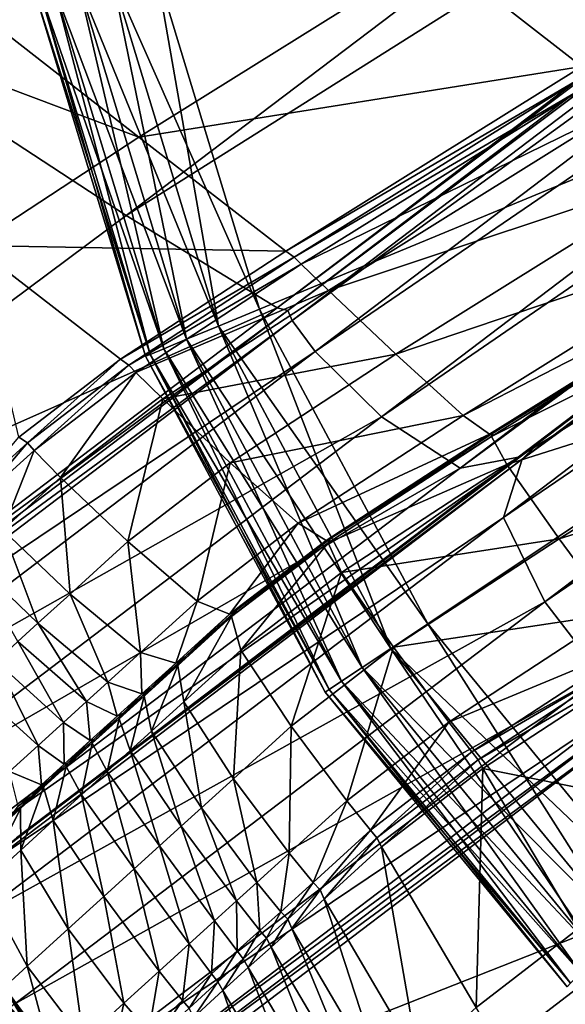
# Model space of a CAD drawing. Header units: millimetres. Extents: x 2387 to 13955, y -4964 to 364.
# Tile 634 of 1056: x 6973 to 6984, y -2903 to -2884. Entities that reach past the tile are written whole.
import ezdxf

# ---------------------------------------------------------------- set-up
doc = ezdxf.new("R2010")
doc.units = ezdxf.units.MM
doc.header["$MEASUREMENT"] = 0
doc.layers.add('Predefinito', color=7, linetype='Continuous', true_color=0x000000)

msp = doc.modelspace()

# ---------------------------------------------------------------- linework, layer by layer
at = {"layer": 'Predefinito'}
for points in [[(6967.512, -2882.874, 485.701), (6975.45, -2888.075, 485.693), (7002.687, -2867.437, 608.068)], [(7005.504, -2869.116, 608.036), (7002.687, -2867.437, 608.068), (6975.45, -2888.075, 485.693)], [(6975.45, -2888.075, 485.693), (6978.267, -2889.799, 485.668), (7005.504, -2869.116, 608.036)], [(7005.702, -2869.169, 608.015), (7005.504, -2869.116, 608.036), (6978.267, -2889.799, 485.668)], [(6978.267, -2889.799, 485.668), (6978.466, -2889.851, 485.651), (7005.702, -2869.169, 608.015)], [(7005.785, -2869.357, 608.036), (7005.702, -2869.169, 608.015), (6978.466, -2889.851, 485.651)], [(6978.466, -2889.851, 485.651), (6978.548, -2890.039, 485.668), (7005.785, -2869.357, 608.036)], [(7006.214, -2869.934, 608.068), (7005.785, -2869.357, 608.036), (6978.548, -2890.039, 485.668)], [(6978.548, -2890.039, 485.668), (6978.977, -2890.617, 485.693), (7006.214, -2869.934, 608.068)], [(7007.451, -2871.156, 608.078), (7006.214, -2869.934, 608.068), (6978.977, -2890.617, 485.693)], [(6978.977, -2890.617, 485.693), (6980.215, -2891.838, 485.701), (7007.451, -2871.156, 608.078)], [(7008.919, -2872.114, 608), (7007.451, -2871.156, 608.078), (6980.215, -2891.838, 485.701)], [(7010.52, -2871.517, 607.606), (7010.038, -2871.903, 607.764), (6982.804, -2892.584, 485.452)], [(6982.804, -2892.584, 485.452), (6983.287, -2892.197, 485.327), (7010.52, -2871.517, 607.606)], [(7010.078, -2871.948, 607.764), (7010.52, -2871.517, 607.606), (6983.287, -2892.197, 485.327)], [(7010.038, -2871.903, 607.764), (7008.919, -2872.114, 608), (6981.683, -2892.796, 485.639)], [(6981.683, -2892.796, 485.639), (6982.804, -2892.584, 485.452), (7010.038, -2871.903, 607.764)], [(6980.215, -2891.838, 485.701), (6981.683, -2892.796, 485.639), (7008.919, -2872.114, 608)], [(6983.287, -2892.197, 485.327), (6982.843, -2892.629, 485.452), (7010.078, -2871.948, 607.764)], [(7009.731, -2873.033, 608), (7010.078, -2871.948, 607.764), (6982.843, -2892.629, 485.452)], [(7010.501, -2874.608, 608.078), (7009.731, -2873.033, 608), (6982.495, -2893.715, 485.639)], [(6982.843, -2892.629, 485.452), (6982.495, -2893.715, 485.639), (7009.731, -2873.033, 608)], [(6982.495, -2893.715, 485.639), (6983.265, -2895.29, 485.701), (7010.501, -2874.608, 608.078)], [(7011.56, -2875.987, 608.068), (7010.501, -2874.608, 608.078), (6983.265, -2895.29, 485.701)], [(6983.265, -2895.29, 485.701), (6984.324, -2896.669, 485.693), (7011.56, -2875.987, 608.068)], [(6976.003, -2883.445, 12), (6977.938, -2889.823, 12), (7009.354, -2876.811, 12)], [(6977.938, -2889.823), (6976.003, -2883.445), (7009.354, -2876.811)], [(6977.938, -2889.823, 12), (6981.08, -2895.702, 12), (7009.354, -2876.811, 12)], [(6981.08, -2895.702), (6977.938, -2889.823), (7009.354, -2876.811)], [(6981.08, -2895.702, 12), (6985.309, -2900.855, 12), (7009.354, -2876.811, 12)], [(6985.309, -2900.855), (6981.08, -2895.702), (7009.354, -2876.811)], [(6993.166, -2879.539, 12.345), (6983.957, -2885.289, 12.345), (6981.218, -2883.154, 12.214)], [(6964.688, -2882.46, 12.259), (6967.783, -2880.432, 12.171), (6975.689, -2886.609, 12.214)], [(6981.218, -2883.154, 12.214), (6975.689, -2886.609, 12.214), (6967.783, -2880.432, 12.171)], [(6975.689, -2886.609, 12.214), (6972.597, -2888.634, 12.303), (6964.688, -2882.46, 12.259)], [(6965.556, -2895.454, 440.492), (6975.45, -2888.075, 485.693), (6967.512, -2882.874, 485.701)], [(6975.689, -2886.609, 12.214), (6981.218, -2883.154, 12.214), (6983.957, -2885.289, 12.345)], [(6975.19, -2883.606, 0.08), (6976.003, -2883.445), (6977.938, -2889.823)], [(6976.003, -2883.445, 12), (6975.19, -2883.606, 11.92), (6977.172, -2890.141, 11.92)], [(6977.172, -2890.141, 11.92), (6977.938, -2889.823, 12), (6976.003, -2883.445, 12)], [(6974.558, -2883.732, 0.32), (6975.19, -2883.606, 0.08), (6977.172, -2890.141, 0.08)], [(6975.19, -2883.606, 11.92), (6974.558, -2883.732, 11.68), (6976.576, -2890.388, 11.68)], [(6977.938, -2889.823), (6977.172, -2890.141, 0.08), (6975.19, -2883.606, 0.08)], [(6976.576, -2890.388, 11.68), (6977.172, -2890.141, 11.92), (6975.19, -2883.606, 11.92)], [(6973.744, -2883.894, 2), (6973.835, -2883.876, 1.28), (6975.896, -2890.67, 1.28)], [(6973.835, -2883.876, 10.72), (6973.744, -2883.894, 10), (6975.81, -2890.705, 10)], [(6973.744, -2883.894, 2), (6975.81, -2890.705, 2), (6975.81, -2890.705, 6)], [(6975.81, -2890.705, 6), (6973.744, -2883.894, 6), (6973.744, -2883.894, 2)], [(6973.744, -2883.894, 6), (6975.81, -2890.705, 6), (6975.81, -2890.705, 10)], [(6975.81, -2890.705, 10), (6973.744, -2883.894, 10), (6973.744, -2883.894, 6)], [(6975.896, -2890.67, 1.28), (6975.81, -2890.705, 2), (6973.744, -2883.894, 2)], [(6973.835, -2883.876, 1.28), (6974.106, -2883.822, 0.72), (6976.151, -2890.564, 0.72)], [(6974.106, -2883.822, 11.28), (6973.835, -2883.876, 10.72), (6975.896, -2890.67, 10.72)], [(6975.81, -2890.705, 10), (6975.896, -2890.67, 10.72), (6973.835, -2883.876, 10.72)], [(6976.151, -2890.564, 0.72), (6975.896, -2890.67, 1.28), (6973.835, -2883.876, 1.28)], [(6974.106, -2883.822, 0.72), (6974.558, -2883.732, 0.32), (6976.576, -2890.388, 0.32)], [(6974.558, -2883.732, 11.68), (6974.106, -2883.822, 11.28), (6976.151, -2890.564, 11.28)], [(6976.576, -2890.388, 0.32), (6976.151, -2890.564, 0.72), (6974.106, -2883.822, 0.72)], [(6975.896, -2890.67, 10.72), (6976.151, -2890.564, 11.28), (6974.106, -2883.822, 11.28)], [(6977.172, -2890.141, 0.08), (6976.576, -2890.388, 0.32), (6974.558, -2883.732, 0.32)], [(6976.151, -2890.564, 11.28), (6976.576, -2890.388, 11.68), (6974.558, -2883.732, 11.68)], [(6983.957, -2885.289, 12.345), (6978.432, -2888.739, 12.345), (6975.689, -2886.609, 12.214)], [(6978.432, -2888.739, 12.345), (6983.957, -2885.289, 12.345), (6984.109, -2885.406, 12.432)], [(6984.109, -2885.406, 12.432), (6978.585, -2888.854, 12.432), (6978.432, -2888.739, 12.345)], [(6978.585, -2888.854, 12.432), (6984.109, -2885.406, 12.432), (6984.246, -2885.537, 12.345)], [(6984.246, -2885.537, 12.345), (6978.72, -2888.986, 12.345), (6978.585, -2888.854, 12.432)], [(6978.72, -2888.986, 12.345), (6984.246, -2885.537, 12.345), (6984.752, -2886.026, 12.214)], [(6984.752, -2886.026, 12.214), (6979.226, -2889.477, 12.214), (6978.72, -2888.986, 12.345)], [(6979.226, -2889.477, 12.214), (6984.752, -2886.026, 12.214), (6986.014, -2887.217, 12.171)], [(6972.597, -2888.634, 12.303), (6975.689, -2886.609, 12.214), (6978.432, -2888.739, 12.345)], [(6986.014, -2887.217, 12.171), (6980.487, -2890.668, 12.171), (6979.226, -2889.477, 12.214)], [(6980.487, -2890.668, 12.171), (6986.014, -2887.217, 12.171), (6987.264, -2888.364, 12.487)], [(6978.267, -2889.799, 485.668), (6975.45, -2888.075, 485.693), (6965.556, -2895.454, 440.492)], [(6987.264, -2888.364, 12.487), (6981.743, -2891.81, 12.487), (6980.487, -2890.668, 12.171)], [(6981.743, -2891.81, 12.487), (6987.264, -2888.364, 12.487), (6987.739, -2888.723, 13.435)], [(6972.597, -2888.634, 12.303), (6975.344, -2890.759, 12.432), (6973.448, -2892.219, 12.695)], [(6978.432, -2888.739, 12.345), (6975.344, -2890.759, 12.432), (6972.597, -2888.634, 12.303)], [(6975.344, -2890.759, 12.432), (6978.432, -2888.739, 12.345), (6978.585, -2888.854, 12.432)], [(6978.585, -2888.854, 12.432), (6975.499, -2890.871, 12.518), (6975.344, -2890.759, 12.432)], [(6975.499, -2890.871, 12.518), (6978.585, -2888.854, 12.432), (6978.72, -2888.986, 12.345)], [(6987.739, -2888.723, 13.435), (6982.231, -2892.157, 13.435), (6981.743, -2891.81, 12.487)], [(6982.231, -2892.157, 13.435), (6987.739, -2888.723, 13.435), (6987.792, -2888.716, 14.068)], [(6987.792, -2888.716, 14.068), (6982.293, -2892.142, 14.068), (6982.231, -2892.157, 13.435)], [(6982.271, -2892.202, 13.435), (6987.779, -2888.768, 13.435), (6988.077, -2889.283, 12.487)], [(6987.779, -2888.768, 13.435), (6982.271, -2892.202, 13.435), (6982.293, -2892.142, 14.068)], [(6982.293, -2892.142, 14.068), (6987.792, -2888.716, 14.068), (6987.779, -2888.768, 13.435)], [(6978.72, -2888.986, 12.345), (6975.632, -2891.006, 12.432), (6975.499, -2890.871, 12.518)], [(6975.632, -2891.006, 12.432), (6978.72, -2888.986, 12.345), (6979.226, -2889.477, 12.214)], [(6988.077, -2889.283, 12.487), (6982.555, -2892.729, 12.487), (6982.271, -2892.202, 13.435)], [(6982.555, -2892.729, 12.487), (6988.077, -2889.283, 12.487), (6989.063, -2890.667, 12.171)], [(6979.226, -2889.477, 12.214), (6976.133, -2891.5, 12.303), (6975.632, -2891.006, 12.432)], [(6976.133, -2891.5, 12.303), (6979.226, -2889.477, 12.214), (6980.487, -2890.668, 12.171)], [(6965.556, -2895.454, 440.492), (6968.374, -2897.311, 440.487), (6978.267, -2889.799, 485.668)], [(6978.466, -2889.851, 485.651), (6978.267, -2889.799, 485.668), (6968.374, -2897.311, 440.487)], [(6968.374, -2897.311, 440.487), (6968.573, -2897.364, 440.484), (6978.466, -2889.851, 485.651)], [(6978.548, -2890.039, 485.668), (6978.466, -2889.851, 485.651), (6968.573, -2897.364, 440.484)], [(6977.172, -2890.141, 0.08), (6977.938, -2889.823), (6981.08, -2895.702)], [(6977.938, -2889.823, 12), (6977.172, -2890.141, 11.92), (6980.391, -2896.163, 11.92)], [(6980.391, -2896.163, 11.92), (6981.08, -2895.702, 12), (6977.938, -2889.823, 12)], [(6968.573, -2897.364, 440.484), (6968.655, -2897.552, 440.487), (6978.548, -2890.039, 485.668)], [(6978.977, -2890.617, 485.693), (6978.548, -2890.039, 485.668), (6968.655, -2897.552, 440.487)], [(6976.576, -2890.388, 0.32), (6977.172, -2890.141, 0.08), (6980.391, -2896.163, 0.08)], [(6977.172, -2890.141, 11.92), (6976.576, -2890.388, 11.68), (6979.855, -2896.521, 11.68)], [(6981.08, -2895.702), (6980.391, -2896.163, 0.08), (6977.172, -2890.141, 0.08)], [(6979.855, -2896.521, 11.68), (6980.391, -2896.163, 11.92), (6977.172, -2890.141, 11.92)], [(6976.151, -2890.564, 0.72), (6976.576, -2890.388, 0.32), (6979.855, -2896.521, 0.32)], [(6976.576, -2890.388, 11.68), (6976.151, -2890.564, 11.28), (6979.472, -2896.777, 11.28)], [(6980.391, -2896.163, 0.08), (6979.855, -2896.521, 0.32), (6976.576, -2890.388, 0.32)], [(6979.472, -2896.777, 11.28), (6979.855, -2896.521, 11.68), (6976.576, -2890.388, 11.68)], [(6968.655, -2897.552, 440.487), (6969.083, -2898.13, 440.492), (6978.977, -2890.617, 485.693)], [(6980.215, -2891.838, 485.701), (6978.977, -2890.617, 485.693), (6969.083, -2898.13, 440.492)], [(6975.81, -2890.705, 2), (6975.896, -2890.67, 1.28), (6979.242, -2896.931, 1.28)], [(6975.896, -2890.67, 10.72), (6975.81, -2890.705, 10), (6979.166, -2896.982, 10)], [(6975.81, -2890.705, 2), (6979.166, -2896.982, 2), (6979.166, -2896.982, 6)], [(6979.166, -2896.982, 6), (6975.81, -2890.705, 6), (6975.81, -2890.705, 2)], [(6975.81, -2890.705, 6), (6979.166, -2896.982, 6), (6979.166, -2896.982, 10)], [(6979.166, -2896.982, 10), (6975.81, -2890.705, 10), (6975.81, -2890.705, 6)], [(6979.242, -2896.931, 1.28), (6979.166, -2896.982, 2), (6975.81, -2890.705, 2)], [(6975.896, -2890.67, 1.28), (6976.151, -2890.564, 0.72), (6979.472, -2896.777, 0.72)], [(6976.151, -2890.564, 11.28), (6975.896, -2890.67, 10.72), (6979.242, -2896.931, 10.72)], [(6979.166, -2896.982, 10), (6979.242, -2896.931, 10.72), (6975.896, -2890.67, 10.72)], [(6979.472, -2896.777, 0.72), (6979.242, -2896.931, 1.28), (6975.896, -2890.67, 1.28)], [(6980.487, -2890.668, 12.171), (6977.394, -2892.693, 12.26), (6976.133, -2891.5, 12.303)], [(6979.855, -2896.521, 0.32), (6979.472, -2896.777, 0.72), (6976.151, -2890.564, 0.72)], [(6979.242, -2896.931, 10.72), (6979.472, -2896.777, 11.28), (6976.151, -2890.564, 11.28)], [(6977.394, -2892.693, 12.26), (6980.487, -2890.668, 12.171), (6981.743, -2891.81, 12.487)], [(6989.063, -2890.667, 12.171), (6983.537, -2894.117, 12.171), (6982.555, -2892.729, 12.487)], [(6983.537, -2894.117, 12.171), (6989.063, -2890.667, 12.171), (6990.092, -2892.066, 12.214)], [(6973.608, -2892.322, 12.778), (6973.448, -2892.219, 12.695), (6975.344, -2890.759, 12.432)], [(6975.344, -2890.759, 12.432), (6975.499, -2890.871, 12.518), (6973.608, -2892.322, 12.778)], [(6973.733, -2892.464, 12.695), (6973.608, -2892.322, 12.778), (6975.499, -2890.871, 12.518)], [(6975.499, -2890.871, 12.518), (6975.632, -2891.006, 12.432), (6973.733, -2892.464, 12.695)], [(6974.225, -2892.97, 12.569), (6973.733, -2892.464, 12.695), (6975.632, -2891.006, 12.432)], [(6975.632, -2891.006, 12.432), (6976.133, -2891.5, 12.303), (6974.225, -2892.97, 12.569)], [(6975.482, -2894.167, 12.527), (6974.225, -2892.97, 12.569), (6976.133, -2891.5, 12.303)], [(6976.133, -2891.5, 12.303), (6977.394, -2892.693, 12.26), (6975.482, -2894.167, 12.527)], [(6981.743, -2891.81, 12.487), (6978.66, -2893.826, 12.573), (6977.394, -2892.693, 12.26)], [(6978.66, -2893.826, 12.573), (6981.743, -2891.81, 12.487), (6982.231, -2892.157, 13.435)], [(6969.083, -2898.13, 440.492), (6970.32, -2899.352, 440.494), (6980.215, -2891.838, 485.701)], [(6981.683, -2892.796, 485.639), (6980.215, -2891.838, 485.701), (6970.32, -2899.352, 440.494)], [(6982.231, -2892.157, 13.435), (6979.181, -2894.144, 13.513), (6978.66, -2893.826, 12.573)], [(6979.181, -2894.144, 13.513), (6982.231, -2892.157, 13.435), (6982.293, -2892.142, 14.068)], [(6982.293, -2892.142, 14.068), (6979.265, -2894.11, 14.14), (6979.181, -2894.144, 13.513)], [(6979.265, -2894.11, 14.14), (6982.293, -2892.142, 14.068), (6982.271, -2892.202, 13.435)], [(6990.092, -2892.066, 12.214), (6984.565, -2895.516, 12.214), (6983.537, -2894.117, 12.171)], [(6973.448, -2892.219, 12.695), (6973.608, -2892.322, 12.778), (6972.543, -2893.286, 13.123)], [(6972.663, -2893.432, 13.041), (6972.543, -2893.286, 13.123), (6973.608, -2892.322, 12.778)], [(6973.608, -2892.322, 12.778), (6973.733, -2892.464, 12.695), (6972.663, -2893.432, 13.041)], [(6972.916, -2900.092, 440.439), (6973.402, -2899.702, 440.412), (6983.287, -2892.197, 485.327)], [(6983.287, -2892.197, 485.327), (6982.804, -2892.584, 485.452), (6972.916, -2900.092, 440.439)], [(6982.843, -2892.629, 485.452), (6983.287, -2892.197, 485.327), (6973.402, -2899.702, 440.412)], [(6979.221, -2894.189, 13.513), (6982.271, -2892.202, 13.435), (6982.555, -2892.729, 12.487)], [(6982.271, -2892.202, 13.435), (6979.221, -2894.189, 13.513), (6979.265, -2894.11, 14.14)], [(6973.147, -2893.946, 12.918), (6972.663, -2893.432, 13.041), (6973.733, -2892.464, 12.695)], [(6973.733, -2892.464, 12.695), (6974.225, -2892.97, 12.569), (6973.147, -2893.946, 12.918)], [(6971.79, -2900.308, 440.48), (6972.916, -2900.092, 440.439), (6982.804, -2892.584, 485.452)], [(6982.804, -2892.584, 485.452), (6981.683, -2892.796, 485.639), (6971.79, -2900.308, 440.48)], [(6982.495, -2893.715, 485.639), (6982.843, -2892.629, 485.452), (6972.955, -2900.137, 440.439)], [(6973.402, -2899.702, 440.412), (6972.955, -2900.137, 440.439), (6982.843, -2892.629, 485.452)], [(6976.775, -2895.278, 12.832), (6975.482, -2894.167, 12.527), (6977.394, -2892.693, 12.26)], [(6977.394, -2892.693, 12.26), (6978.66, -2893.826, 12.573), (6976.775, -2895.278, 12.832)], [(6982.555, -2892.729, 12.487), (6979.473, -2894.745, 12.573), (6979.221, -2894.189, 13.513)], [(6979.473, -2894.745, 12.573), (6982.555, -2892.729, 12.487), (6983.537, -2894.117, 12.171)], [(6970.32, -2899.352, 440.494), (6971.79, -2900.308, 440.48), (6981.683, -2892.796, 485.639)], [(6974.402, -2895.147, 12.878), (6973.147, -2893.946, 12.918), (6974.225, -2892.97, 12.569)], [(6974.225, -2892.97, 12.569), (6975.482, -2894.167, 12.527), (6974.402, -2895.147, 12.878)], [(6983.265, -2895.29, 485.701), (6982.495, -2893.715, 485.639), (6972.602, -2901.227, 440.48)], [(6972.955, -2900.137, 440.439), (6972.602, -2901.227, 440.48), (6982.495, -2893.715, 485.639)], [(6977.376, -2895.525, 13.746), (6976.775, -2895.278, 12.832), (6978.66, -2893.826, 12.573)], [(6978.66, -2893.826, 12.573), (6979.181, -2894.144, 13.513), (6977.376, -2895.525, 13.746)], [(6973.803, -2895.692, 13.215), (6972.547, -2894.492, 13.257), (6973.147, -2893.946, 12.918)], [(6973.147, -2893.946, 12.918), (6974.402, -2895.147, 12.878), (6973.803, -2895.692, 13.215)], [(6975.716, -2896.241, 13.176), (6974.402, -2895.147, 12.878), (6975.482, -2894.167, 12.527)], [(6975.482, -2894.167, 12.527), (6976.775, -2895.278, 12.832), (6975.716, -2896.241, 13.176)], [(6977.513, -2895.444, 14.355), (6977.376, -2895.525, 13.746), (6979.181, -2894.144, 13.513)], [(6977.416, -2895.57, 13.746), (6977.513, -2895.444, 14.355), (6979.265, -2894.11, 14.14)], [(6979.265, -2894.11, 14.14), (6979.221, -2894.189, 13.513), (6977.416, -2895.57, 13.746)], [(6977.588, -2896.197, 12.832), (6977.416, -2895.57, 13.746), (6979.221, -2894.189, 13.513)], [(6979.181, -2894.144, 13.513), (6979.265, -2894.11, 14.14), (6977.513, -2895.444, 14.355)], [(6979.221, -2894.189, 13.513), (6979.473, -2894.745, 12.573), (6977.588, -2896.197, 12.832)], [(6983.537, -2894.117, 12.171), (6980.444, -2896.142, 12.26), (6979.473, -2894.745, 12.573)], [(6980.444, -2896.142, 12.26), (6983.537, -2894.117, 12.171), (6984.565, -2895.516, 12.214)], [(6972.547, -2894.492, 13.257), (6973.803, -2895.692, 13.215), (6973.429, -2896.033, 13.434)], [(6978.533, -2897.617, 12.527), (6977.588, -2896.197, 12.832), (6979.473, -2894.745, 12.573)], [(6979.473, -2894.745, 12.573), (6980.444, -2896.142, 12.26), (6978.533, -2897.617, 12.527)], [(6972.602, -2901.227, 440.48), (6973.37, -2902.804, 440.494), (6983.265, -2895.29, 485.701)], [(6984.324, -2896.669, 485.693), (6983.265, -2895.29, 485.701), (6973.37, -2902.804, 440.494)], [(6975.109, -2896.793, 13.518), (6973.803, -2895.692, 13.215), (6974.402, -2895.147, 12.878)], [(6974.402, -2895.147, 12.878), (6975.716, -2896.241, 13.176), (6975.109, -2896.793, 13.518)], [(6976.377, -2896.436, 14.07), (6975.716, -2896.241, 13.176), (6976.775, -2895.278, 12.832)], [(6976.775, -2895.278, 12.832), (6977.376, -2895.525, 13.746), (6976.377, -2896.436, 14.07)], [(6977.513, -2895.444, 14.355), (6977.416, -2895.57, 13.746), (6976.417, -2896.481, 14.07)], [(6976.417, -2896.481, 14.07), (6976.554, -2896.319, 14.667), (6977.513, -2895.444, 14.355)], [(6977.376, -2895.525, 13.746), (6977.513, -2895.444, 14.355), (6976.554, -2896.319, 14.667)], [(6976.554, -2896.319, 14.667), (6976.377, -2896.436, 14.07), (6977.376, -2895.525, 13.746)], [(6976.528, -2897.161, 13.176), (6976.417, -2896.481, 14.07), (6977.416, -2895.57, 13.746)], [(6977.416, -2895.57, 13.746), (6977.588, -2896.197, 12.832), (6976.528, -2897.161, 13.176)], [(6984.565, -2895.516, 12.214), (6981.473, -2897.54, 12.303), (6980.444, -2896.142, 12.26)], [(6981.473, -2897.54, 12.303), (6984.565, -2895.516, 12.214), (6984.99, -2896.077, 12.345)], [(6974.712, -2897.154, 13.744), (6973.429, -2896.033, 13.434), (6973.803, -2895.692, 13.215)], [(6973.803, -2895.692, 13.215), (6975.109, -2896.793, 13.518), (6974.712, -2897.154, 13.744)], [(6980.391, -2896.163, 0.08), (6981.08, -2895.702), (6985.309, -2900.855)], [(6981.08, -2895.702, 12), (6980.391, -2896.163, 11.92), (6984.723, -2901.441, 11.92)], [(6984.723, -2901.441, 11.92), (6985.309, -2900.855, 12), (6981.08, -2895.702, 12)], [(6974.28, -2897.546, 13.742), (6973.02, -2896.405, 13.427), (6973.429, -2896.033, 13.434)], [(6973.429, -2896.033, 13.434), (6974.712, -2897.154, 13.744), (6974.28, -2897.546, 13.742)], [(6977.453, -2898.599, 12.878), (6976.528, -2897.161, 13.176), (6977.588, -2896.197, 12.832)], [(6977.588, -2896.197, 12.832), (6978.533, -2897.617, 12.527), (6977.453, -2898.599, 12.878)], [(6979.567, -2899.012, 12.569), (6978.533, -2897.617, 12.527), (6980.444, -2896.142, 12.26)], [(6980.444, -2896.142, 12.26), (6981.473, -2897.54, 12.303), (6979.567, -2899.012, 12.569)], [(6979.855, -2896.521, 0.32), (6980.391, -2896.163, 0.08), (6984.723, -2901.441, 0.08)], [(6980.391, -2896.163, 11.92), (6979.855, -2896.521, 11.68), (6984.267, -2901.897, 11.68)], [(6985.309, -2900.855), (6984.723, -2901.441, 0.08), (6980.391, -2896.163, 0.08)], [(6984.267, -2901.897, 11.68), (6984.723, -2901.441, 11.92), (6980.391, -2896.163, 11.92)], [(6984.99, -2896.077, 12.345), (6981.903, -2898.097, 12.432), (6981.473, -2897.54, 12.303)], [(6981.903, -2898.097, 12.432), (6984.99, -2896.077, 12.345), (6985.102, -2896.225, 12.432)], [(6985.102, -2896.225, 12.432), (6982.019, -2898.243, 12.518), (6981.903, -2898.097, 12.432)], [(6982.019, -2898.243, 12.518), (6985.102, -2896.225, 12.432), (6985.195, -2896.387, 12.345)], [(6973.804, -2897.978, 13.691), (6972.547, -2896.835, 13.379), (6973.02, -2896.405, 13.427)], [(6973.02, -2896.405, 13.427), (6974.28, -2897.546, 13.742), (6973.804, -2897.978, 13.691)], [(6975.745, -2897.01, 14.425), (6975.109, -2896.793, 13.518), (6975.716, -2896.241, 13.176)], [(6975.716, -2896.241, 13.176), (6976.377, -2896.436, 14.07), (6975.745, -2897.01, 14.425)], [(6975.785, -2897.055, 14.425), (6975.905, -2896.909, 15.029), (6976.554, -2896.319, 14.667)], [(6976.554, -2896.319, 14.667), (6976.417, -2896.481, 14.07), (6975.785, -2897.055, 14.425)], [(6976.377, -2896.436, 14.07), (6976.554, -2896.319, 14.667), (6975.905, -2896.909, 15.029)], [(6985.195, -2896.387, 12.345), (6982.109, -2898.407, 12.432), (6982.019, -2898.243, 12.518)], [(6982.109, -2898.407, 12.432), (6985.195, -2896.387, 12.345), (6986.983, -2899.385, 12.214)], [(6975.905, -2896.909, 15.029), (6975.745, -2897.01, 14.425), (6976.377, -2896.436, 14.07)], [(6975.922, -2897.712, 13.518), (6975.785, -2897.055, 14.425), (6976.417, -2896.481, 14.07)], [(6976.417, -2896.481, 14.07), (6976.528, -2897.161, 13.176), (6975.922, -2897.712, 13.518)], [(6979.472, -2896.777, 0.72), (6979.855, -2896.521, 0.32), (6984.267, -2901.897, 0.32)], [(6979.855, -2896.521, 11.68), (6979.472, -2896.777, 11.28), (6983.941, -2902.223, 11.28)], [(6984.723, -2901.441, 0.08), (6984.267, -2901.897, 0.32), (6979.855, -2896.521, 0.32)], [(6983.941, -2902.223, 11.28), (6984.267, -2901.897, 11.68), (6979.855, -2896.521, 11.68)], [(6973.37, -2902.804, 440.494), (6974.43, -2904.182, 440.492), (6984.324, -2896.669, 485.693)], [(6984.844, -2897.166, 485.667), (6984.324, -2896.669, 485.693), (6974.43, -2904.182, 440.492)], [(6979.242, -2896.931, 1.28), (6979.472, -2896.777, 0.72), (6983.941, -2902.223, 0.72)], [(6979.472, -2896.777, 11.28), (6979.242, -2896.931, 10.72), (6983.746, -2902.418, 10.72)], [(6984.267, -2901.897, 0.32), (6983.941, -2902.223, 0.72), (6979.472, -2896.777, 0.72)], [(6983.746, -2902.418, 10.72), (6983.941, -2902.223, 11.28), (6979.472, -2896.777, 11.28)], [(6972.547, -2896.835, 13.379), (6973.804, -2897.978, 13.691), (6973.274, -2898.461, 13.772)], [(6975.279, -2897.432, 14.674), (6974.712, -2897.154, 13.744), (6975.109, -2896.793, 13.518)], [(6975.109, -2896.793, 13.518), (6975.745, -2897.01, 14.425), (6975.279, -2897.432, 14.674)], [(6975.905, -2896.909, 15.029), (6975.785, -2897.055, 14.425), (6975.318, -2897.477, 14.674)], [(6975.318, -2897.477, 14.674), (6975.393, -2897.371, 15.294), (6975.905, -2896.909, 15.029)], [(6975.745, -2897.01, 14.425), (6975.905, -2896.909, 15.029), (6975.393, -2897.371, 15.294)], [(6979.166, -2896.982, 2), (6979.242, -2896.931, 1.28), (6983.746, -2902.418, 1.28)], [(6979.242, -2896.931, 10.72), (6979.166, -2896.982, 10), (6983.681, -2902.484, 10)], [(6983.681, -2902.484, 10), (6983.746, -2902.418, 10.72), (6979.242, -2896.931, 10.72)], [(6983.941, -2902.223, 0.72), (6983.746, -2902.418, 1.28), (6979.242, -2896.931, 1.28)], [(6975.393, -2897.371, 15.294), (6975.279, -2897.432, 14.674), (6975.745, -2897.01, 14.425)], [(6975.524, -2898.073, 13.744), (6975.318, -2897.477, 14.674), (6975.785, -2897.055, 14.425)], [(6975.785, -2897.055, 14.425), (6975.922, -2897.712, 13.518), (6975.524, -2898.073, 13.744)], [(6979.166, -2896.982, 2), (6983.681, -2902.484, 2), (6983.681, -2902.484, 6)], [(6983.681, -2902.484, 6), (6979.166, -2896.982, 6), (6979.166, -2896.982, 2)], [(6979.166, -2896.982, 6), (6983.681, -2902.484, 6), (6983.681, -2902.484, 10)], [(6983.681, -2902.484, 10), (6979.166, -2896.982, 10), (6979.166, -2896.982, 6)], [(6983.746, -2902.418, 1.28), (6983.681, -2902.484, 2), (6979.166, -2896.982, 2)], [(6974.776, -2897.886, 14.686), (6974.28, -2897.546, 13.742), (6974.712, -2897.154, 13.744)], [(6974.43, -2904.182, 440.492), (6974.951, -2904.679, 440.486), (6984.844, -2897.166, 485.667)], [(6974.712, -2897.154, 13.744), (6975.279, -2897.432, 14.674), (6974.776, -2897.886, 14.686)], [(6985.021, -2897.271, 485.65), (6984.844, -2897.166, 485.667), (6974.951, -2904.679, 440.486)], [(6974.951, -2904.679, 440.486), (6975.128, -2904.783, 440.482), (6985.021, -2897.271, 485.65)], [(6985.048, -2897.474, 485.667), (6985.021, -2897.271, 485.65), (6975.128, -2904.783, 440.482)], [(6976.855, -2899.144, 13.216), (6975.922, -2897.712, 13.518), (6976.528, -2897.161, 13.176)], [(6976.528, -2897.161, 13.176), (6977.453, -2898.599, 12.878), (6976.855, -2899.144, 13.216)], [(6974.843, -2897.867, 15.315), (6974.776, -2897.886, 14.686), (6975.279, -2897.432, 14.674)], [(6974.816, -2897.931, 14.686), (6974.843, -2897.867, 15.315), (6975.393, -2897.371, 15.294)], [(6975.393, -2897.371, 15.294), (6975.318, -2897.477, 14.674), (6974.816, -2897.931, 14.686)], [(6975.093, -2898.465, 13.742), (6974.816, -2897.931, 14.686), (6975.318, -2897.477, 14.674)], [(6975.279, -2897.432, 14.674), (6975.393, -2897.371, 15.294), (6974.843, -2897.867, 15.315)], [(6975.318, -2897.477, 14.674), (6975.524, -2898.073, 13.744), (6975.093, -2898.465, 13.742)], [(6975.128, -2904.783, 440.482), (6975.155, -2904.987, 440.486), (6985.048, -2897.474, 485.667)], [(6986.47, -2900.517, 485.693), (6985.048, -2897.474, 485.667), (6975.155, -2904.987, 440.486)], [(6974.289, -2898.328, 14.628), (6973.804, -2897.978, 13.691), (6974.28, -2897.546, 13.742)], [(6974.28, -2897.546, 13.742), (6974.776, -2897.886, 14.686), (6974.289, -2898.328, 14.628)], [(6978.491, -2899.992, 12.918), (6977.453, -2898.599, 12.878), (6978.533, -2897.617, 12.527)], [(6978.533, -2897.617, 12.527), (6979.567, -2899.012, 12.569), (6978.491, -2899.992, 12.918)], [(6980.009, -2899.562, 12.695), (6979.567, -2899.012, 12.569), (6981.473, -2897.54, 12.303)], [(6981.473, -2897.54, 12.303), (6981.903, -2898.097, 12.432), (6980.009, -2899.562, 12.695)], [(6974.843, -2897.867, 15.315), (6974.816, -2897.931, 14.686), (6974.329, -2898.373, 14.628)], [(6974.329, -2898.373, 14.628), (6974.348, -2898.315, 15.252), (6974.843, -2897.867, 15.315)], [(6974.776, -2897.886, 14.686), (6974.843, -2897.867, 15.315), (6974.348, -2898.315, 15.252)], [(6976.479, -2899.484, 13.434), (6975.524, -2898.073, 13.744), (6975.922, -2897.712, 13.518)], [(6975.922, -2897.712, 13.518), (6976.855, -2899.144, 13.216), (6976.479, -2899.484, 13.434)], [(6973.868, -2898.714, 14.669), (6973.274, -2898.461, 13.772), (6973.804, -2897.978, 13.691)], [(6973.804, -2897.978, 13.691), (6974.289, -2898.328, 14.628), (6973.868, -2898.714, 14.669)], [(6974.348, -2898.315, 15.252), (6974.289, -2898.328, 14.628), (6974.776, -2897.886, 14.686)], [(6974.617, -2898.897, 13.691), (6974.329, -2898.373, 14.628), (6974.816, -2897.931, 14.686)], [(6974.816, -2897.931, 14.686), (6975.093, -2898.465, 13.742), (6974.617, -2898.897, 13.691)], [(6976.07, -2899.855, 13.427), (6975.093, -2898.465, 13.742), (6975.524, -2898.073, 13.744)], [(6975.524, -2898.073, 13.744), (6976.479, -2899.484, 13.434), (6976.07, -2899.855, 13.427)], [(6980.133, -2899.702, 12.779), (6980.009, -2899.562, 12.695), (6981.903, -2898.097, 12.432)], [(6981.903, -2898.097, 12.432), (6982.019, -2898.243, 12.518), (6980.133, -2899.702, 12.779)], [(6980.215, -2899.872, 12.695), (6980.133, -2899.702, 12.779), (6982.019, -2898.243, 12.518)], [(6982.019, -2898.243, 12.518), (6982.109, -2898.407, 12.432), (6980.215, -2899.872, 12.695)], [(6974.001, -2898.637, 15.267), (6973.868, -2898.714, 14.669), (6974.289, -2898.328, 14.628)], [(6973.908, -2898.759, 14.669), (6974.001, -2898.637, 15.267), (6974.348, -2898.315, 15.252)], [(6974.348, -2898.315, 15.252), (6974.329, -2898.373, 14.628), (6973.908, -2898.759, 14.669)], [(6974.086, -2899.38, 13.772), (6973.908, -2898.759, 14.669), (6974.329, -2898.373, 14.628)], [(6974.289, -2898.328, 14.628), (6974.348, -2898.315, 15.252), (6974.001, -2898.637, 15.267)], [(6974.329, -2898.373, 14.628), (6974.617, -2898.897, 13.691), (6974.086, -2899.38, 13.772)], [(6981.982, -2902.874, 12.568), (6980.215, -2899.872, 12.695), (6982.109, -2898.407, 12.432)], [(6982.109, -2898.407, 12.432), (6983.888, -2901.406, 12.303), (6981.982, -2902.874, 12.568)], [(6986.983, -2899.385, 12.214), (6983.888, -2901.406, 12.303), (6982.109, -2898.407, 12.432)], [(6973.274, -2898.461, 13.772), (6973.868, -2898.714, 14.669), (6973.436, -2899.112, 14.872)], [(6975.597, -2900.284, 13.379), (6974.617, -2898.897, 13.691), (6975.093, -2898.465, 13.742)], [(6975.093, -2898.465, 13.742), (6976.07, -2899.855, 13.427), (6975.597, -2900.284, 13.379)], [(6977.891, -2900.537, 13.257), (6976.855, -2899.144, 13.216), (6977.453, -2898.599, 12.878)], [(6977.453, -2898.599, 12.878), (6978.491, -2899.992, 12.918), (6977.891, -2900.537, 13.257)], [(6973.685, -2898.933, 15.372), (6973.436, -2899.112, 14.872), (6973.868, -2898.714, 14.669)], [(6974.001, -2898.637, 15.267), (6973.908, -2898.759, 14.669), (6973.476, -2899.157, 14.872)], [(6973.476, -2899.157, 14.872), (6973.685, -2898.933, 15.372), (6974.001, -2898.637, 15.267)], [(6973.48, -2899.932, 14.123), (6973.476, -2899.157, 14.872), (6973.908, -2898.759, 14.669)], [(6973.908, -2898.759, 14.669), (6974.086, -2899.38, 13.772), (6973.48, -2899.932, 14.123)], [(6973.868, -2898.714, 14.669), (6974.001, -2898.637, 15.267), (6973.685, -2898.933, 15.372)], [(6972.956, -2899.636, 15.3), (6973.288, -2899.303, 15.58), (6973.685, -2898.933, 15.372)], [(6973.685, -2898.933, 15.372), (6973.476, -2899.157, 14.872), (6972.956, -2899.636, 15.3)], [(6973.436, -2899.112, 14.872), (6973.685, -2898.933, 15.372), (6973.288, -2899.303, 15.58)], [(6975.031, -2900.799, 13.473), (6974.086, -2899.38, 13.772), (6974.617, -2898.897, 13.691)], [(6974.617, -2898.897, 13.691), (6975.597, -2900.284, 13.379), (6975.031, -2900.799, 13.473)], [(6972.776, -2900.573, 14.881), (6972.956, -2899.636, 15.3), (6973.476, -2899.157, 14.872)], [(6973.476, -2899.157, 14.872), (6973.48, -2899.932, 14.123), (6972.776, -2900.573, 14.881)], [(6977.511, -2900.881, 13.477), (6976.479, -2899.484, 13.434), (6976.855, -2899.144, 13.216)], [(6976.855, -2899.144, 13.216), (6977.891, -2900.537, 13.257), (6977.511, -2900.881, 13.477)], [(6978.942, -2900.535, 13.041), (6978.491, -2899.992, 12.918), (6979.567, -2899.012, 12.569)], [(6979.567, -2899.012, 12.569), (6980.009, -2899.562, 12.695), (6978.942, -2900.535, 13.041)], [(6974.367, -2901.403, 13.873), (6973.48, -2899.932, 14.123), (6974.086, -2899.38, 13.772)], [(6974.086, -2899.38, 13.772), (6975.031, -2900.799, 13.473), (6974.367, -2901.403, 13.873)], [(6977.097, -2901.254, 13.471), (6976.07, -2899.855, 13.427), (6976.479, -2899.484, 13.434)], [(6976.479, -2899.484, 13.434), (6977.511, -2900.881, 13.477), (6977.097, -2901.254, 13.471)], [(6979.073, -2900.672, 13.123), (6978.942, -2900.535, 13.041), (6980.009, -2899.562, 12.695)], [(6980.009, -2899.562, 12.695), (6980.133, -2899.702, 12.779), (6979.073, -2900.672, 13.123)], [(6979.149, -2900.846, 13.041), (6979.073, -2900.672, 13.123), (6980.133, -2899.702, 12.779)], [(6980.133, -2899.702, 12.779), (6980.215, -2899.872, 12.695), (6979.149, -2900.846, 13.041)], [(6976.623, -2901.684, 13.422), (6975.597, -2900.284, 13.379), (6976.07, -2899.855, 13.427)], [(6976.07, -2899.855, 13.427), (6977.097, -2901.254, 13.471), (6976.623, -2901.684, 13.422)], [(6980.907, -2903.852, 12.917), (6979.149, -2900.846, 13.041), (6980.215, -2899.872, 12.695)], [(6980.215, -2899.872, 12.695), (6981.982, -2902.874, 12.568), (6980.907, -2903.852, 12.917)], [(6973.602, -2902.099, 14.741), (6972.776, -2900.573, 14.881), (6973.48, -2899.932, 14.123)], [(6973.48, -2899.932, 14.123), (6974.367, -2901.403, 13.873), (6973.602, -2902.099, 14.741)], [(6978.338, -2901.083, 13.382), (6977.891, -2900.537, 13.257), (6978.491, -2899.992, 12.918)], [(6978.491, -2899.992, 12.918), (6978.942, -2900.535, 13.041), (6978.338, -2901.083, 13.382)], [(6976.063, -2902.195, 13.515), (6975.031, -2900.799, 13.473), (6975.597, -2900.284, 13.379)], [(6975.597, -2900.284, 13.379), (6976.623, -2901.684, 13.422), (6976.063, -2902.195, 13.515)], [(6972.776, -2900.573, 14.881), (6973.602, -2902.099, 14.741), (6973.055, -2902.597, 15.652)], [(6975.155, -2904.987, 440.486), (6976.684, -2908.031, 440.492), (6986.47, -2900.517, 485.693)], [(6990.826, -2909.141, 485.701), (6986.47, -2900.517, 485.693), (6976.684, -2908.031, 440.492)], [(6977.947, -2901.434, 13.605), (6977.511, -2900.881, 13.477), (6977.891, -2900.537, 13.257)], [(6977.891, -2900.537, 13.257), (6978.338, -2901.083, 13.382), (6977.947, -2901.434, 13.605)], [(6978.466, -2901.222, 13.465), (6978.338, -2901.083, 13.382), (6978.942, -2900.535, 13.041)], [(6978.942, -2900.535, 13.041), (6979.073, -2900.672, 13.123), (6978.466, -2901.222, 13.465)], [(6975.408, -2902.793, 13.908), (6974.367, -2901.403, 13.873), (6975.031, -2900.799, 13.473)], [(6975.031, -2900.799, 13.473), (6976.063, -2902.195, 13.515), (6975.408, -2902.793, 13.908)], [(6978.544, -2901.394, 13.382), (6978.466, -2901.222, 13.465), (6979.073, -2900.672, 13.123)], [(6979.073, -2900.672, 13.123), (6979.149, -2900.846, 13.041), (6978.544, -2901.394, 13.382)], [(6977.522, -2901.814, 13.601), (6977.097, -2901.254, 13.471), (6977.511, -2900.881, 13.477)], [(6977.511, -2900.881, 13.477), (6977.947, -2901.434, 13.605), (6977.522, -2901.814, 13.601)], [(6980.305, -2904.399, 13.256), (6978.544, -2901.394, 13.382), (6979.149, -2900.846, 13.041)], [(6979.149, -2900.846, 13.041), (6980.907, -2903.852, 12.917), (6980.305, -2904.399, 13.256)], [(6978.068, -2901.577, 13.69), (6977.947, -2901.434, 13.605), (6978.338, -2901.083, 13.382)], [(6978.338, -2901.083, 13.382), (6978.466, -2901.222, 13.465), (6978.068, -2901.577, 13.69)], [(6977.046, -2902.245, 13.551), (6976.623, -2901.684, 13.422), (6977.097, -2901.254, 13.471)], [(6977.097, -2901.254, 13.471), (6977.522, -2901.814, 13.601), (6977.046, -2902.245, 13.551)], [(6978.154, -2901.745, 13.605), (6978.068, -2901.577, 13.69), (6978.466, -2901.222, 13.465)], [(6978.466, -2901.222, 13.465), (6978.544, -2901.394, 13.382), (6978.154, -2901.745, 13.605)], [(6974.653, -2903.482, 14.76), (6973.602, -2902.099, 14.741), (6974.367, -2901.403, 13.873)], [(6974.367, -2901.403, 13.873), (6975.408, -2902.793, 13.908), (6974.653, -2903.482, 14.76)], [(6977.636, -2901.963, 13.688), (6977.522, -2901.814, 13.601), (6977.947, -2901.434, 13.605)], [(6977.947, -2901.434, 13.605), (6978.068, -2901.577, 13.69), (6977.636, -2901.963, 13.688)], [(6979.923, -2904.746, 13.477), (6978.154, -2901.745, 13.605), (6978.544, -2901.394, 13.382)], [(6978.544, -2901.394, 13.382), (6980.305, -2904.399, 13.256), (6979.923, -2904.746, 13.477)], [(6987.163, -2911.512, 12.524), (6981.982, -2902.874, 12.568), (6983.888, -2901.406, 12.303)], [(6976.503, -2902.745, 13.638), (6976.063, -2902.195, 13.515), (6976.623, -2901.684, 13.422)], [(6976.623, -2901.684, 13.422), (6977.046, -2902.245, 13.551), (6976.503, -2902.745, 13.638)], [(6977.728, -2902.126, 13.601), (6977.636, -2901.963, 13.688), (6978.068, -2901.577, 13.69)], [(6978.068, -2901.577, 13.69), (6978.154, -2901.745, 13.605), (6977.728, -2902.126, 13.601)], [(6979.504, -2905.121, 13.472), (6977.728, -2902.126, 13.601), (6978.154, -2901.745, 13.605)], [(6978.154, -2901.745, 13.605), (6979.923, -2904.746, 13.477), (6979.504, -2905.121, 13.472)], [(6977.159, -2902.394, 13.637), (6977.046, -2902.245, 13.551), (6977.522, -2901.814, 13.601)], [(6977.522, -2901.814, 13.601), (6977.636, -2901.963, 13.688), (6977.159, -2902.394, 13.637)], [(6974.109, -2903.98, 15.657), (6973.055, -2902.597, 15.652), (6973.602, -2902.099, 14.741)], [(6973.602, -2902.099, 14.741), (6974.653, -2903.482, 14.76), (6974.109, -2903.98, 15.657)], [(6977.252, -2902.557, 13.551), (6977.159, -2902.394, 13.637), (6977.636, -2901.963, 13.688)], [(6977.636, -2901.963, 13.688), (6977.728, -2902.126, 13.601), (6977.252, -2902.557, 13.551)], [(6975.875, -2903.325, 14.01), (6975.408, -2902.793, 13.908), (6976.063, -2902.195, 13.515)], [(6976.063, -2902.195, 13.515), (6976.503, -2902.745, 13.638), (6975.875, -2903.325, 14.01)], [(6976.626, -2902.887, 13.72), (6976.503, -2902.745, 13.638), (6977.046, -2902.245, 13.551)], [(6977.046, -2902.245, 13.551), (6977.159, -2902.394, 13.637), (6976.626, -2902.887, 13.72)], [(6979.027, -2905.55, 13.424), (6977.252, -2902.557, 13.551), (6977.728, -2902.126, 13.601)], [(6977.728, -2902.126, 13.601), (6979.504, -2905.121, 13.472), (6979.027, -2905.55, 13.424)], [(6976.709, -2903.057, 13.638), (6976.626, -2902.887, 13.72), (6977.159, -2902.394, 13.637)], [(6977.159, -2902.394, 13.637), (6977.252, -2902.557, 13.551), (6976.709, -2903.057, 13.638)], [(6973.676, -2904.367, 16.238), (6972.648, -2902.968, 16.203), (6973.045, -2902.612, 16.184)], [(6974.07, -2904.013, 16.206), (6973.045, -2902.612, 16.184), (6973.175, -2902.498, 16.355)], [(6974.204, -2903.896, 16.36), (6973.175, -2902.498, 16.355), (6973.045, -2902.612, 16.184)], [(6974.088, -2904.001, 16.184), (6973.045, -2902.612, 16.184), (6973.055, -2902.597, 15.652)], [(6973.045, -2902.612, 16.184), (6974.07, -2904.013, 16.206), (6973.676, -2904.367, 16.238)], [(6973.045, -2902.612, 16.184), (6974.088, -2904.001, 16.184), (6974.204, -2903.896, 16.36)], [(6973.055, -2902.597, 15.652), (6974.109, -2903.98, 15.657), (6974.088, -2904.001, 16.184)], [(6973.175, -2902.498, 16.355), (6974.204, -2903.896, 16.36), (6974.07, -2904.013, 16.206)], [(6978.467, -2906.058, 13.516), (6976.709, -2903.057, 13.638), (6977.252, -2902.557, 13.551)], [(6977.252, -2902.557, 13.551), (6979.027, -2905.55, 13.424), (6978.467, -2906.058, 13.516)], [(6966.342, -2902.84, 301.001), (6966.404, -2902.766, 304.514), (6975.185, -2914.588, 304.514)], [(6966.404, -2902.766, 414.173), (6966.35, -2902.817, 417.272), (6975.122, -2914.627, 417.272)], [(6975.185, -2914.588, 359.343), (6975.185, -2914.588, 320.235), (6966.404, -2902.766, 320.235)], [(6966.404, -2902.766, 320.235), (6966.404, -2902.766, 359.343), (6975.185, -2914.588, 359.343)], [(6975.185, -2914.588, 398.452), (6975.185, -2914.588, 359.343), (6966.404, -2902.766, 359.343)], [(6966.404, -2902.766, 359.343), (6966.404, -2902.766, 398.452), (6975.185, -2914.588, 398.452)], [(6975.185, -2914.588, 414.173), (6975.185, -2914.588, 398.452), (6966.404, -2902.766, 398.452)], [(6966.404, -2902.766, 398.452), (6966.404, -2902.766, 414.173), (6975.185, -2914.588, 414.173)], [(6975.122, -2914.627, 417.272), (6975.185, -2914.588, 414.173), (6966.404, -2902.766, 414.173)], [(6975.185, -2914.588, 320.235), (6975.185, -2914.588, 304.514), (6966.404, -2902.766, 304.514)], [(6966.404, -2902.766, 304.514), (6966.404, -2902.766, 320.235), (6975.185, -2914.588, 320.235)], [(6974.43, -2904.182, 440.492), (6973.37, -2902.804, 440.494), (6972.477, -2903.478, 435.474)], [(6975.148, -2903.996, 14.817), (6974.653, -2903.482, 14.76), (6975.408, -2902.793, 13.908)], [(6975.408, -2902.793, 13.908), (6975.875, -2903.325, 14.01), (6975.148, -2903.996, 14.817)], [(6976.017, -2903.455, 14.079), (6975.875, -2903.325, 14.01), (6976.503, -2902.745, 13.638)], [(6976.503, -2902.745, 13.638), (6976.626, -2902.887, 13.72), (6976.017, -2903.455, 14.079)]]:
    msp.add_3dface(points, dxfattribs=at)

doc.saveas('drawing.dxf')
